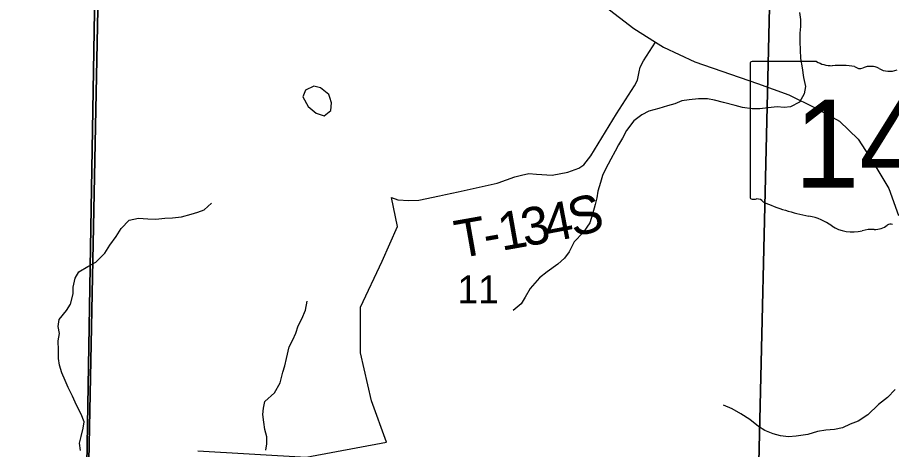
# Model space of a CAD drawing. Extents: x 2043100 to 2470832, y 443715 to 810583.
# Drawn here: x 2247377 to 2254313, y 661320 to 664746 of the extents above; entities that cross this region are included whole.
import ezdxf

# ---------------------------------------------------------------- set-up
doc = ezdxf.new("R2010")
doc.units = 0
for name, color, linetype in [('GM_X_Minor_Lake', 7, 'Continuous'), ('GM_X_Minor_River', 7, 'Continuous'), ('GM_X_Section', 7, 'Continuous'), ('GM_X_Section_Text', 7, 'Continuous'), ('GM_X_State_Location', 7, 'Continuous'), ('GM_X_State_Route', 7, 'Continuous'), ('GM_X_State_Shield', 7, 'Continuous'), ('GM_X_Township', 7, 'Continuous'), ('GM_X_Township_Road', 7, 'Continuous'), ('GM_X_Township_Road_Text', 7, 'Continuous'), ('GM_X_Township_ROW', 7, 'Continuous')]:
    doc.layers.add(name, color=color, linetype=linetype)

msp = doc.modelspace()

# ---------------------------------------------------------------- linework, layer by layer
at = {"layer": 'GM_X_Minor_Lake'}
for points in [[(2249856.3, 664111), (2249848.5, 664135.7), (2249782, 664187.2), (2249729.9, 664202.7), (2249662.2, 664169.9), (2249640.8, 664117.6), (2249683.6, 664039.9), (2249746.1, 663986.4), (2249810.3, 663965)], [(2249810.3, 663965), (2249863.8, 664009.7), (2249869.2, 664069.8), (2249856.3, 664111)]]:
    msp.add_lwpolyline(points, dxfattribs=at)
at = {"layer": 'GM_X_Minor_River'}
for points in [[(2253582.5, 664786.7), (2253591.1, 664730.6), (2253589.7, 664674.5), (2253586.2, 664622.4), (2253586.9, 664554.3), (2253587.6, 664490.2), (2253592.3, 664420.1), (2253603.1, 664346.1), (2253613.9, 664270.1), (2253630.6, 664200.1), (2253619.2, 664141.9), (2253583.9, 664075.4), (2253512.3, 664036.6), (2253460.4, 664032.1), (2253406.4, 664037.6), (2253334.5, 664028.8), (2253268.6, 664022.1), (2253208.6, 664021.5), (2253130.5, 664032.8), (2253072.4, 664048.2), (2252980.1, 664071.3), (2252908, 664090.6), (2252853.9, 664102.1), (2252781.9, 664101.4), (2252708, 664092.6), (2252650.1, 664084), (2252592.4, 664061.4), (2252534.5, 664046.8), (2252466.8, 664024), (2252387.1, 664003.2), (2252331.4, 663974.6), (2252267.9, 663925.8), (2252210.7, 663851.1), (2252177.4, 663788.7), (2252147.9, 663736.3), (2252120.5, 663685.9), (2252085.1, 663621.4), (2252044, 663542.9), (2252020.5, 663492.5), (2252005.1, 663438.3), (2251983.8, 663367.9), (2251974.4, 663315.7), (2251960.9, 663263.5), (2251939.7, 663185.1), (2251918.5, 663116.8), (2251867.3, 663040.1), (2251796.1, 662967.3), (2251754.9, 662888.7), (2251717.4, 662838.2), (2251666, 662789.6), (2251580.6, 662728.6), (2251519.1, 662681.9), (2251446, 662597), (2251406.8, 662528.5), (2251375.4, 662474), (2251311.9, 662421.3)], [(2248545.8, 663154.9), (2248607.7, 663157.2), (2248679.7, 663165.4), (2248755.6, 663185.7), (2248807.5, 663201.9), (2248859.4, 663220.1), (2248917.2, 663274.4)], [(2247877.9, 661311.8), (2247867.7, 661369.8), (2247881.5, 661424), (2247899.3, 661488.1), (2247905.2, 661538.2), (2247883, 661600.3), (2247844.8, 661670.2), (2247812.6, 661742.2), (2247780.3, 661812.2), (2247754.2, 661866.2), (2247730, 661928.2), (2247709.8, 661988.3), (2247703.6, 662040.3), (2247703.4, 662106.4), (2247699.2, 662182.5), (2247709, 662240.7), (2247700.8, 662294.7), (2247708.7, 662350.8), (2247766.4, 662421.1), (2247798.2, 662471.3), (2247818, 662555.5), (2247819.8, 662607.6), (2247833.6, 662677.8), (2247863.4, 662727.9), (2247935.2, 662772.3), (2247999.1, 662804.5), (2248070.8, 662876.9), (2248110.6, 662941.1), (2248160.4, 663009.4), (2248200.2, 663071.6), (2248261.9, 663137.9), (2248337.8, 663154.2), (2248411.8, 663150.5), (2248473.8, 663146.7), (2248545.8, 663154.9)], [(2249415.3, 661768.7), (2249462.6, 661849.1), (2249481.6, 661933.8), (2249499.1, 661984.1), (2249510.5, 662042.3), (2249533.5, 662134.7), (2249560.9, 662189.1), (2249586.4, 662243.5), (2249603.8, 662299.8), (2249633.2, 662356.2), (2249662.5, 662424.6), (2249675.7, 662496.9)], [(2249347.3, 661314.8), (2249355.1, 661364.9), (2249355, 661419), (2249340.8, 661479.1), (2249330.6, 661535.1), (2249324.4, 661597.2), (2249328.2, 661647.3), (2249340.1, 661699.4), (2249415.3, 661768.7)], [(2254341.5, 661794.8), (2254282.1, 661732), (2254210.7, 661677.2), (2254125.6, 661594.2), (2254048.2, 661545.3), (2253984.4, 661520.6), (2253924.8, 661491.9), (2253860.9, 661479.3), (2253791, 661472.6), (2253725.1, 661461.9), (2253649.4, 661439), (2253555.6, 661424.1), (2253495.7, 661419.4), (2253433.6, 661426.8), (2253373.4, 661444.3), (2253309.2, 661469.7), (2253258.9, 661503.2), (2253188.3, 661558.6), (2253117.9, 661602), (2253047.5, 661641.3), (2252981.2, 661670.7)]]:
    msp.add_lwpolyline(points, dxfattribs=at)
at = {"layer": 'GM_X_Section'}
for points in [[(2248024.8, 665344), (2247919.9, 660034.8), (2242667.5, 660060.2), (2242768, 665417.4)], [(2248024.8, 665344), (2253356.4, 665282.6), (2253230.7, 659976.9), (2247919.9, 660034.8)], [(2253356.4, 665282.6), (2258605.2, 665232.3), (2258515.4, 659943), (2253230.7, 659976.9)]]:
    msp.add_lwpolyline(points, close=True, dxfattribs=at)
at = {"layer": 'GM_X_State_Route'}
msp.add_lwpolyline([(2252042, 664833.2), (2252267.2, 664660.1), (2252441.2, 664551), (2252504.8, 664511.1), (2252752.4, 664394.8), (2253250.3, 664223.9), (2253498.3, 664133.4), (2253712.4, 664026.4), (2253900.4, 663924.9), (2254049, 663780.8), (2254166, 663602), (2254291.5, 663389.2), (2254369, 663175.7)], dxfattribs=at)
at = {"layer": 'GM_X_State_Shield'}
for p, q in [((2253717.9, 664397.7), (2253208.3, 664397.7)), ((2253191.2, 664379.5), (2253191.2, 663322.9))]:
    msp.add_line(p, q, dxfattribs=at)
for centre, major_axis, start_param, end_param in [((2253211.1, 664381.8), (20.2, 0), 1.712693, 3.28349), ((2253839.3, 664520.4), (195.5, 0), 4.042523, 4.731795), ((2253904.1, 663804.5), (702, 0), 1.404758, 1.657858), ((2254063.5, 664387.2), (56.4, 0), 3.836095, 5.185415), ((2254146.3, 664265.1), (117.3, 0), 0.950623, 2.079405), ((2254297.7, 664432.6), (141.1, 0), 4.081561, 5.145723), ((2253211.3, 663320.6), (20.3, 0), 3.00124, 4.508301), ((2253214.4, 663428.7), (155.2, 0), 4.665946, 4.897461), ((2253246.1, 663261.9), (56, 0), 0.519207, 1.627899), ((2253952.7, 664211.3), (1332.7, 0), 4.195997, 4.488961), ((2253555.4, 662848.2), (417, 0), 0.823519, 1.323587), ((2254006.4, 663256.7), (264.6, 0), 4.026481, 4.996735), ((2254159.3, 662891.3), (217.4, 0), 1.495662, 1.94098), ((2254178.6, 663177.5), (141, 0), 4.691044, 5.507374), ((2254306.1, 663075.2), (39.7, 0), 1.147584, 2.315152)]:
    msp.add_ellipse(centre, major_axis=major_axis, ratio=0.8, start_param=start_param, end_param=end_param, dxfattribs=at)
at = {"layer": 'GM_X_Township'}
for points in [[(2228190.1, 671146.6), (2235751.5, 670952.9), (2236935, 670928.2), (2238408.3, 670897.5), (2242813.7, 670786.8), (2247527.7, 670707.3), (2247937.9, 670697.9), (2248089.5, 670694.5), (2248085.7, 670382.7), (2248027.9, 667139.4), (2247905.3, 659948.7)], [(2255374.8, 638639.7), (2252195.8, 638709.3), (2247807.2, 638785), (2247504, 638792.8), (2247545.4, 640176.7), (2247643.8, 645707.3), (2247707.5, 648351.7), (2247823.1, 655129.8), (2247861, 657353.3), (2247894.8, 659332.6), (2247905.3, 659948.7), (2248027.9, 667139.4), (2248085.7, 670382.7), (2248089.5, 670694.5), (2250661.2, 670642.8), (2256458.7, 670526.3)]]:
    msp.add_lwpolyline(points, dxfattribs=at)
at = {"layer": 'GM_X_Township_Road'}
for points in [[(2251191.6, 663433.5), (2251256.8, 663457.6), (2251324.7, 663482.1), (2251376.6, 663496.5), (2251434.6, 663509), (2251496.8, 663503.4), (2251619, 663496.2), (2251745, 663519.2), (2251832.9, 663551.9), (2251872.8, 663578.2), (2251928.3, 663648.8), (2252130.2, 663981.1), (2252272.7, 664204.6), (2252296.4, 664248.9), (2252310, 664315.2), (2252317.7, 664353.3), (2252345.4, 664401.7), (2252441.2, 664551)], [(2250772.9, 663342.1), (2250874.9, 663364.7), (2251040.9, 663399.9), (2251184.8, 663431), (2251191.6, 663433.5)]]:
    msp.add_lwpolyline(points, dxfattribs=at)
at = {"layer": 'GM_X_Township_ROW'}
msp.add_lwpolyline([(2248808.2, 661309.6), (2249667.2, 661257.8), (2250306, 661378.7), (2250185.2, 661706.9), (2250098.8, 662086.9), (2250098.8, 662449.6), (2250271.5, 662812.3), (2250392.4, 663088.6), (2250346.4, 663318.8), (2250394.7, 663299.1), (2250482.8, 663293.7), (2250560.9, 663298.3), (2250724.9, 663331.5), (2250772.9, 663342.1)], dxfattribs=at)

# ---------------------------------------------------------------- texts
at = {"layer": 'GM_X_Section_Text'}
msp.add_text('11', height=220.83, rotation=0.00001, dxfattribs=at).set_placement((2250868.2, 662479.4))
at = {"layer": 'GM_X_State_Location'}
for s in ['s', 'r']:
    msp.add_text(s, height=0.0000833, dxfattribs=at).set_placement((2254041.9, 663781.4))
msp.add_text('146', height=0.0000833, rotation=0.00001, dxfattribs=at).set_placement((2253688.6, 663708.2))
at = {"layer": 'GM_X_State_Shield'}
msp.add_text('146', height=696.1, dxfattribs=at).set_placement((2253541.3, 663397.4))
at = {"layer": 'GM_X_Township_Road_Text'}
for s, rotation, p in [('4', 10.88184, (2251587.1, 662961.3)), ('S', 15.05308, (2251791.8, 663001.5)), ('1', 10.09037, (2251218.8, 662895.2)), ('3', 10.26405, (2251401.7, 662927.7)), ('T', 10.04993, (2250876.3, 662834.4)), ('-', 10.05375, (2251097.3, 662873.6))]:
    msp.add_text(s, height=300, rotation=rotation, dxfattribs=at).set_placement(p)

doc.saveas('drawing.dxf')
